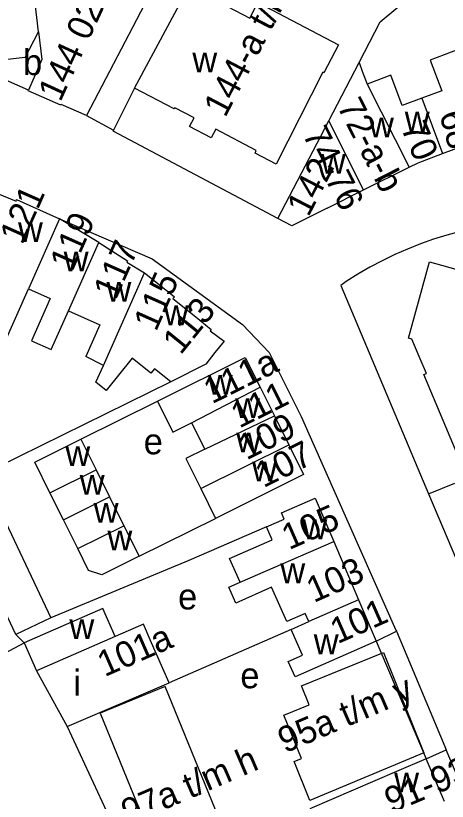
# Model space of a CAD drawing. Extents: x 159261 to 160849, y 382514 to 384534.
# Drawn here: x 159850.5 to 159917.5, y 383430.4 to 383552.3 of the extents above; entities that cross this region are included whole.
import ezdxf

# ---------------------------------------------------------------- set-up
doc = ezdxf.new("R2010")
doc.units = 0
for name, color, linetype in [('BLT_Basislijn', 7, 'Continuous'), ('BLT_Bebouwing', 7, 'Continuous'), ('BLT_Centroide', 7, 'Continuous'), ('BLT_Huisnummer', 7, 'Continuous'), ('BLT_Huisnummer_ tussenligend', 7, 'Continuous'), ('BLT_Huisnummer_reeks', 7, 'Continuous'), ('BLT_Huisnummer_zonder_bebouwing', 7, 'Continuous'), ('BLT_Onderdoorgang_en_onderverdeling', 7, 'Continuous'), ('BLT_Onderverdeling_panden', 7, 'Continuous'), ('BLT_Plantopo', 7, 'Continuous')]:
    doc.layers.add(name, color=color, linetype=linetype)

msp = doc.modelspace()

# ---------------------------------------------------------------- linework, layer by layer
at = {"layer": 'BLT_Basislijn'}
for p, q in [((159868.97, 383541.04), (159865.71, 383534.52)), ((159861.49, 383536.84), (159865.71, 383534.52)), ((159865.71, 383534.52), (159865.64, 383534.39)), ((159900.97, 383510.44), (159914.62, 383478.06)), ((159874.61, 383495.45), (159845.41, 383481.1)), ((159860.63, 383486.56), (159872.51, 383492.45)), ((159914.62, 383478.06), (159918.68, 383479.74)), ((159914.62, 383478.06), (159925.95, 383451.2)), ((159869.7, 383468.39), (159881.54, 383474.28)), ((159889.45, 383472.97), (159877.4, 383467.76)), ((159877.4, 383467.76), (159855.98, 383458.84)), ((159893.27, 383457.04), (159874.32, 383448.76)), ((159851.82, 383454.95), (159850.54, 383456.26)), ((159906.49, 383455.22), (159909.61, 383456.78)), ((159906.49, 383455.22), (159914.24, 383436.94)), ((159858.5, 383441.97), (159869.33, 383418.75)), ((159914.24, 383436.94), (159917.36, 383438.35)), ((159926.45, 383416.69), (159917.36, 383438.35))]:
    msp.add_line(p, q, dxfattribs=at)
for points in [[(159903.83, 383545.05), (159907.09, 383551.34), (159919.26, 383561.52)], [(159891.24, 383520.8), (159865.64, 383534.39)], [(159857.34, 383520.77), (159871.7, 383514.57), (159885.73, 383504.38), (159889.87, 383500.01), (159894.83, 383490.1)], [(159947.3, 383519.06), (159945.19, 383519.52), (159943.07, 383519.9), (159940.93, 383520.2), (159938.79, 383520.42), (159936.63, 383520.56), (159934.47, 383520.62), (159932.32, 383520.61), (159930.16, 383520.51), (159928.01, 383520.33), (159925.87, 383520.07), (159923.73, 383519.74), (159921.62, 383519.32), (159919.52, 383518.83), (159917.43, 383518.26), (159915.38, 383517.61), (159913.34, 383516.89), (159911.34, 383516.09), (159909.36, 383515.22), (159907.42, 383514.27), (159905.52, 383513.26), (159903.65, 383512.17), (159901.83, 383511.02), (159900.97, 383510.44)], [(159894.83, 383490.1), (159909.55, 383456.93), (159909.61, 383456.78)], [(159909.61, 383456.78), (159917.14, 383438.88), (159917.36, 383438.35)], [(159802.02, 383430.7), (159818.87, 383438.64), (159833.56, 383445.23), (159851.82, 383454.95)]]:
    msp.add_lwpolyline(points, dxfattribs=at)
at = {"layer": 'BLT_Bebouwing'}
for p, q in [((159854.07, 383549.82), (159852.42, 383564.05)), ((159875.3, 383563.17), (159861.49, 383536.84)), ((159851.98, 383545.83), (159854.07, 383549.82)), ((159851.98, 383545.83), (159848.76, 383545.45)), ((159899.12, 383535.98), (159903.83, 383545.05)), ((159904.53, 383525.26), (159911.61, 383528.8)), ((159898.89, 383522.44), (159904.53, 383525.26)), ((159863.42, 383517.09), (159857.34, 383520.77)), ((159882.9, 383501.79), (159881.43, 383500)), ((159913.32, 383499.03), (159912.03, 383502.09)), ((159914.27, 383496.76), (159913.32, 383499.03)), ((159874.61, 383495.45), (159872.06, 383497.5)), ((159877.83, 383489.13), (159879.89, 383485.03)), ((159860.63, 383486.56), (159863, 383481.81)), ((159863, 383481.81), (159865.08, 383477.62)), ((159850.54, 383456.26), (159839.97, 383478.52)), ((159879.25, 383478.91), (159881.54, 383474.28)), ((159865.08, 383477.62), (159867.31, 383473.14)), ((159867.31, 383473.14), (159869.7, 383468.39)), ((159899.89, 383470.68), (159903.74, 383461.65)), ((159890.25, 383463.57), (159884.68, 383461.11)), ((159903.74, 383461.65), (159906.49, 383455.22)), ((159855.98, 383458.84), (159850.54, 383456.26)), ((159893.27, 383457.04), (159896.01, 383458.25)), ((159851.82, 383454.95), (159853.74, 383450.61)), ((159874.32, 383448.76), (159871.41, 383455.42)), ((159858.5, 383441.97), (159874.32, 383448.76)), ((159917.09, 383430.31), (159914.24, 383436.94))]:
    msp.add_line(p, q, dxfattribs=at)
for points in [[(159868.97, 383541.04), (159877.43, 383556.9)], [(159877.43, 383556.9), (159886.85, 383551.94), (159888.11, 383554.34), (159900.62, 383547.8), (159898.33, 383543.44), (159898.18, 383543.52), (159890.96, 383529.28), (159887.67, 383530.99), (159887.87, 383531.38), (159881.58, 383534.69), (159880.86, 383533.33), (159877.52, 383535.09), (159878.24, 383536.45), (159875.2, 383538.03), (159875.1, 383537.83), (159868.97, 383541.04)], [(159919.23, 383547.05), (159914.87, 383545.43), (159916.65, 383540.64), (159913.57, 383539.5)], [(159903.83, 383545.05), (159904.33, 383543.71), (159905.08, 383541.7)], [(159852.5, 383540.76), (159847.65, 383542.87)], [(159913.57, 383539.5), (159910.49, 383538.35), (159908.73, 383543.07), (159905.08, 383541.7)], [(159861.49, 383536.84), (159857.57, 383538.53), (159857.52, 383538.44), (159852.44, 383540.64), (159852.5, 383540.76)], [(159891.24, 383520.8), (159899.12, 383535.98)], [(159916.77, 383530.9), (159920.41, 383532.26), (159922.28, 383532.6)], [(159911.61, 383528.8), (159913, 383529.49), (159916.77, 383530.9)], [(159847.66, 383524.71), (159850.57, 383523.52), (159850.67, 383523.77), (159857.34, 383520.77)], [(159898.89, 383522.44), (159893.37, 383519.68), (159891.24, 383520.8)], [(159863.42, 383517.09), (159867.89, 383514.27), (159867.78, 383514.03), (159870.52, 383512.37)], [(159912.03, 383502.09), (159911.52, 383502.23), (159914.76, 383514.09), (159919.78, 383512.72), (159920.15, 383514.08), (159925.26, 383512.68)], [(159846.32, 383512.84), (159848.64, 383511.89), (159847.97, 383510.23), (159847.42, 383508.37), (159847.14, 383506.58), (159847.07, 383504.59), (159847.42, 383501.83), (159848.68, 383501.27), (159852.52, 383509.92)], [(159870.52, 383512.37), (159870.73, 383512.24), (159875.17, 383508.68), (159874.93, 383508.39), (159878.22, 383505.75)], [(159852.52, 383509.92), (159855.88, 383508.42), (159852.95, 383501.83), (159856.03, 383500.47), (159858.71, 383506.49)], [(159858.71, 383506.49), (159863.6, 383504.31), (159861.42, 383499.4)], [(159878.22, 383505.75), (159880.88, 383503.61), (159880.71, 383503.4), (159882.9, 383501.79)], [(159881.43, 383500), (159880.06, 383498.2), (159874.61, 383495.45)], [(159864.14, 383498.02), (159861.42, 383499.4)], [(159872.06, 383497.5), (159871.5, 383496.8), (159868.6, 383499.13), (159864.57, 383494.12), (159862.97, 383495.41), (159864.14, 383498.02)], [(159872.51, 383492.45), (159886.16, 383499.26), (159888.45, 383494.65)], [(159916.88, 383489.46), (159913.88, 383496.59), (159914.27, 383496.76)], [(159888.45, 383494.65), (159890.68, 383490.18)], [(159872.51, 383492.45), (159874.89, 383487.65), (159877.83, 383489.13)], [(159925.06, 383492.91), (159928.06, 383485.78), (159924.49, 383484.28), (159919.88, 383482.34), (159916.88, 383489.46)], [(159890.68, 383490.18), (159892.91, 383485.7)], [(159855.84, 383478.24), (159853.48, 383482.98), (159860.63, 383486.56)], [(159892.91, 383485.7), (159895.2, 383481.09), (159881.54, 383474.28)], [(159879.89, 383485.03), (159876.94, 383483.55), (159879.25, 383478.91)], [(159845.41, 383481.1), (159855.98, 383458.84)], [(159857.92, 383474.05), (159855.84, 383478.24)], [(159889.45, 383472.97), (159892.2, 383474.15), (159891.76, 383475.15), (159897.01, 383477.41), (159899.89, 383470.68)], [(159860.15, 383469.58), (159857.92, 383474.05)], [(159885.35, 383464.36), (159883.72, 383468.05), (159890.34, 383470.96), (159889.45, 383472.97)], [(159869.7, 383468.39), (159863.89, 383465.51), (159861.83, 383466.2), (159860.15, 383469.58)], [(159884.68, 383461.11), (159883.59, 383463.59), (159885.35, 383464.36)], [(159896.01, 383458.25), (159895.46, 383459.51), (159892.59, 383458.24), (159890.25, 383463.57)], [(159865.97, 383455.93), (159864.06, 383460.3), (159851.82, 383454.95)], [(159871.41, 383455.42), (159870.35, 383457.84), (159865.97, 383455.93)], [(159906.49, 383455.22), (159893.88, 383449.66), (159892.82, 383452.07), (159895.03, 383453.04), (159893.27, 383457.04)], [(159853.74, 383450.61), (159858.5, 383441.97)], [(159914.24, 383436.94), (159909.65, 383434.97), (159896.18, 383429.2)]]:
    msp.add_lwpolyline(points, dxfattribs=at)
at = {"layer": 'BLT_Onderdoorgang_en_onderverdeling'}
msp.add_lwpolyline([(159854.07, 383549.82), (159854.57, 383545.53), (159852.5, 383540.76)], dxfattribs=at)
at = {"layer": 'BLT_Onderverdeling_panden'}
for p, q in [((159905.08, 383541.7), (159911.61, 383528.8)), ((159913.57, 383539.5), (159916.77, 383530.9)), ((159904.53, 383525.26), (159899.12, 383535.98)), ((159857.34, 383520.77), (159852.52, 383509.92)), ((159858.71, 383506.49), (159863.42, 383517.09)), ((159864.14, 383498.02), (159870.52, 383512.37)), ((159877.83, 383489.13), (159888.45, 383494.65)), ((159879.89, 383485.03), (159890.68, 383490.18)), ((159879.25, 383478.91), (159892.91, 383485.7)), ((159855.84, 383478.24), (159863, 383481.81)), ((159857.92, 383474.05), (159865.08, 383477.62)), ((159860.15, 383469.58), (159867.31, 383473.14)), ((159885.35, 383464.36), (159899.89, 383470.68)), ((159903.74, 383461.65), (159896.01, 383458.25)), ((159865.97, 383455.93), (159853.74, 383450.61))]:
    msp.add_line(p, q, dxfattribs=at)
at = {"layer": 'BLT_Plantopo'}
for points in [[(159894.87, 383448.3), (159907.61, 383453.45), (159913.9, 383437.89), (159896.2, 383430.49), (159893.75, 383436.55), (159894.89, 383437.01), (159892.17, 383443.75), (159896.07, 383445.33)], [(159873.75, 383448.18), (159863.62, 383444.06), (159871.89, 383423.76), (159882.01, 383427.88)]]:
    msp.add_lwpolyline(points, close=True, dxfattribs=at)

# ---------------------------------------------------------------- texts
at = {"layer": 'BLT_Centroide'}
for s, p in [('b', (159851.67, 383543.09)), ('w', (159877.94, 383543.52)), ('w', (159905.36, 383533.41)), ('w', (159910.92, 383534.33)), ('w', (159897.89, 383527.77)), ('w', (159850.88, 383517.17)), ('w', (159857.97, 383512.61)), ('w', (159864.61, 383507.91)), ('w', (159873.5, 383504.25)), ('w', (159880.34, 383493.47)), ('w', (159884.59, 383489.84)), ('w', (159884.75, 383484.53)), ('e', (159870.39, 383484.22)), ('w', (159858.23, 383482.41)), ('w', (159887.22, 383480)), ('w', (159860.46, 383477.94)), ('w', (159862.62, 383473.59)), ('w', (159895.02, 383471.03)), ('w', (159864.76, 383469.31)), ('w', (159891.6, 383464.21)), ('e', (159875.73, 383460.14)), ('w', (159858.86, 383455.53)), ('w', (159896.79, 383453.19)), ('i', (159859.47, 383446.77)), ('e', (159885.39, 383447.9)), ('w', (159909.27, 383431.72))]:
    msp.add_text(s, height=4, dxfattribs=at).set_placement(p)
at = {"layer": 'BLT_Huisnummer'}
for s, rotation, p in [('70', 293.1217, (159910.26, 383534.9)), ('121', 66.0654, (159851.53, 383516.62)), ('117', 66.0469, (159866.07, 383508.06)), ('111a', 26.4535, (159880.98, 383491.96)), ('111', 26.4551, (159885.23, 383488.19)), ('109', 26.4551, (159886.36, 383483.25)), ('107', 26.4551, (159889, 383478.95)), ('105', 23.7711, (159892.95, 383469.32)), ('101', 23.7778, (159900.48, 383454.73)), ('101a', 23.6189, (159864.32, 383449.61))]:
    msp.add_text(s, height=4, rotation=rotation, dxfattribs=at).set_placement(p)
at = {"layer": 'BLT_Huisnummer_ tussenligend'}
for s, rotation, p in [('68', 285.6019, (159916.25, 383537.03)), ('119', 66.0494, (159859.31, 383512.45)), ('103', 23.7778, (159896.79, 383461.12))]:
    msp.add_text(s, height=4, rotation=rotation, dxfattribs=at).set_placement(p)
at = {"layer": 'BLT_Huisnummer_reeks'}
for s, rotation, p in [('144 02t/m144 28', 65.2845, (159857.46, 383538.8)), ('144-a t/m l', 62.3499, (159883.04, 383536.37)), ('72-a-b', 297.1217, (159900.34, 383538.27)), ('74-76', 296.7485, (159894.99, 383533.91)), ('142', 62.5706, (159895.96, 383520.94)), ('115', 66.0461, (159872.31, 383503.14)), ('113', 51.0654, (159876.13, 383499.53)), ('91-93', 23.209, (159908.87, 383428.43))]:
    msp.add_text(s, height=4, rotation=rotation, dxfattribs=at).set_placement(p)
at = {"layer": 'BLT_Huisnummer_zonder_bebouwing'}
for s, p in [('95a t/m y', (159892.32, 383437.77)), ('97a t/m h', (159868, 383426.62))]:
    msp.add_text(s, height=4, rotation=23.209, dxfattribs=at).set_placement(p)

doc.saveas('drawing.dxf')
